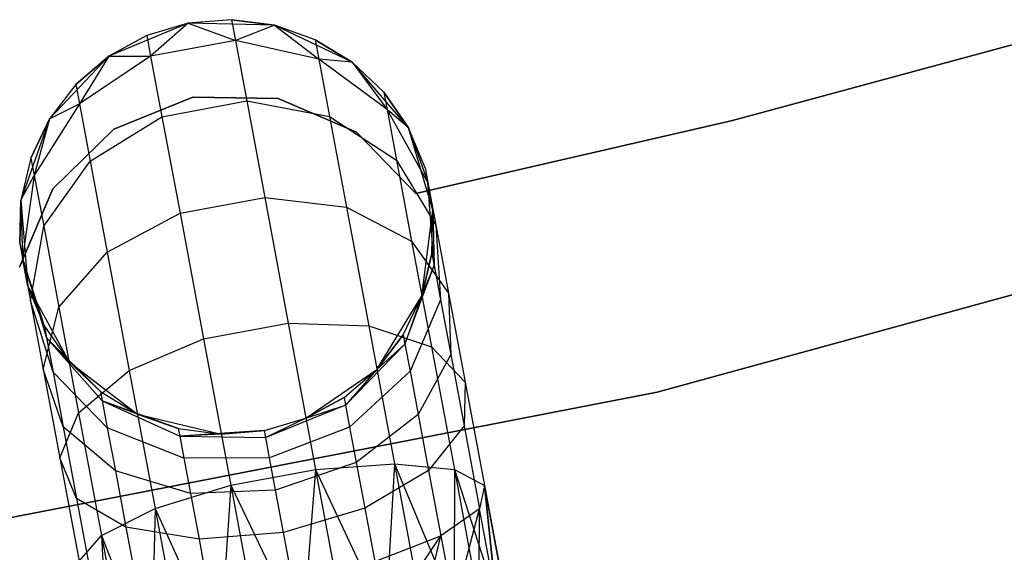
# Model space of a CAD drawing. Extents: x -189 to 189, y -189 to 189.
# Tile 374 of 591: x 6.61 to 11.36, y -42.11 to -39.54. Entities that reach past the tile are written whole.
import ezdxf

# ---------------------------------------------------------------- set-up
doc = ezdxf.new("R2010")
doc.units = 0
doc.header["$LTSCALE"] = 25.4
doc.layers.get('0').update_dxf_attribs({"linetype": 'CONTINUOUS'})

# ---------------------------------------------------------------- blocks, each defined once
blk = doc.blocks.new('CAMELEON-KENAI-C-12244_STL')
at = {"color": 0}
for p, q in [((7.4248, -39.5589, -2), (7.0409, -39.7186, -2)), ((7.4248, -39.5589, -2), (7.0409, -39.7186, -2)), ((7.4248, -39.5589, -2), (7.2245, -39.6186, -7.5)), ((7.4248, -39.5589, -7.5), (7.2245, -39.6186, -7.5)), ((7.4248, -39.5589, -2), (7.2245, -39.6186, -7.5)), ((7.4248, -39.5589, -7.5), (7.2245, -39.6186, -7.5)), ((7.4248, -39.5589, -7.5), (7.2431, -39.7183, -8.2708)), ((7.4248, -39.5589, -7.5), (7.2431, -39.7183, -8.2708)), ((7.6332, -39.5422, -7.5), (7.4248, -39.5589, -2)), ((7.6332, -39.5422, -7.5), (7.4248, -39.5589, -2)), ((7.6332, -39.5422, -7.5), (7.4248, -39.5589, -7.5)), ((7.6332, -39.5422, -7.5), (7.4248, -39.5589, -7.5)), ((7.8405, -39.5691, -2), (7.4248, -39.5589, -2)), ((7.8405, -39.5691, -2), (7.4248, -39.5589, -2)), ((7.4248, -39.5589, -7.5), (7.4248, -39.5589, -2)), ((7.4248, -39.5589, -7.5), (7.4248, -39.5589, -2)), ((7.4248, -39.5589, -7.5), (7.6519, -39.6419, -8.2708)), ((7.4248, -39.5589, -7.5), (7.6519, -39.6419, -8.2708)), ((7.8405, -39.5691, -7.5), (7.6332, -39.5422, -7.5)), ((7.6332, -39.5422, -7.5), (7.8405, -39.5691, -2)), ((7.6332, -39.5422, -7.5), (7.8405, -39.5691, -2)), ((7.6332, -39.5422, -7.5), (7.6519, -39.6419, -8.2708)), ((7.6332, -39.5422, -7.5), (7.6519, -39.6419, -8.2708)), ((7.8405, -39.5691, -7.5), (7.6332, -39.5422, -7.5)), ((7.8405, -39.5691, -7.5), (7.6519, -39.6419, -8.2708)), ((7.8405, -39.5691, -7.5), (7.6519, -39.6419, -8.2708)), ((8.2161, -39.7476, -2), (7.8405, -39.5691, -2)), ((8.0377, -39.6386, -7.5), (7.8405, -39.5691, -2)), ((8.2161, -39.7476, -2), (7.8405, -39.5691, -2)), ((8.0377, -39.6386, -7.5), (7.8405, -39.5691, -7.5)), ((7.8405, -39.5691, -7.5), (7.8405, -39.5691, -2)), ((8.0377, -39.6386, -7.5), (7.8405, -39.5691, -2)), ((7.8405, -39.5691, -7.5), (7.8405, -39.5691, -2)), ((7.8405, -39.5691, -7.5), (8.0553, -39.7327, -8.227)), ((8.0377, -39.6386, -7.5), (7.8405, -39.5691, -7.5)), ((7.8405, -39.5691, -7.5), (8.0553, -39.7327, -8.227)), ((7.2245, -39.6186, -7.5), (7.0409, -39.7186, -2)), ((7.2245, -39.6186, -7.5), (7.0409, -39.7186, -7.5)), ((7.2245, -39.6186, -7.5), (7.0409, -39.7186, -2)), ((7.2245, -39.6186, -7.5), (7.0409, -39.7186, -7.5)), ((7.2245, -39.6186, -7.5), (7.2431, -39.7183, -8.2708)), ((7.2245, -39.6186, -7.5), (7.2431, -39.7183, -8.2708)), ((11.5664, -39.6176, -2), (10.0515, -40.0282, -2)), ((10.0515, -40.0282, -4), (11.5664, -39.6176, -4)), ((10.0515, -40.0282, -4), (11.5664, -39.6176, -4)), ((11.5664, -39.6176, -2), (10.0515, -40.0282, -2)), ((7.6519, -39.6419, -8.2708), (7.2431, -39.7183, -8.2708)), ((7.6519, -39.6419, -8.2708), (7.2431, -39.7183, -8.2708)), ((8.0553, -39.7327, -8.227), (7.6519, -39.6419, -8.2708)), ((7.6519, -39.6419, -8.2708), (7.7065, -39.9344, -8.9891)), ((7.6519, -39.6419, -8.2708), (7.7065, -39.9344, -8.9891)), ((8.0553, -39.7327, -8.227), (7.6519, -39.6419, -8.2708)), ((8.2161, -39.7476, -7.5), (8.0377, -39.6386, -7.5)), ((8.0377, -39.6386, -7.5), (8.2161, -39.7476, -2)), ((8.0377, -39.6386, -7.5), (8.2161, -39.7476, -2)), ((8.0377, -39.6386, -7.5), (8.0553, -39.7327, -8.227)), ((8.0377, -39.6386, -7.5), (8.0553, -39.7327, -8.227)), ((8.2161, -39.7476, -7.5), (8.0377, -39.6386, -7.5)), ((7.0409, -39.7186, -2), (6.7552, -40.0207, -2)), ((7.0409, -39.7186, -2), (6.7552, -40.0207, -2)), ((7.0409, -39.7186, -7.5), (6.8822, -39.8546, -7.5)), ((6.8822, -39.8546, -7.5), (7.0409, -39.7186, -2)), ((6.8822, -39.8546, -7.5), (7.0409, -39.7186, -2)), ((7.0409, -39.7186, -7.5), (6.8822, -39.8546, -7.5)), ((7.2431, -39.7183, -8.2708), (6.8997, -39.9487, -8.227)), ((7.2431, -39.7183, -8.2708), (6.8997, -39.9487, -8.227)), ((7.0409, -39.7186, -7.5), (6.8997, -39.9487, -8.227)), ((7.0409, -39.7186, -7.5), (6.8997, -39.9487, -8.227)), ((7.0409, -39.7186, -7.5), (7.2431, -39.7183, -8.2708)), ((7.0409, -39.7186, -7.5), (7.2431, -39.7183, -8.2708)), ((7.0409, -39.7186, -7.5), (7.0409, -39.7186, -2)), ((7.0409, -39.7186, -7.5), (7.0409, -39.7186, -2)), ((7.2431, -39.7183, -8.2708), (7.2978, -40.0108, -8.9891)), ((7.2431, -39.7183, -8.2708), (7.2978, -40.0108, -8.9891)), ((8.2161, -39.7476, -7.5), (8.0553, -39.7327, -8.227)), ((8.2161, -39.7476, -7.5), (8.0553, -39.7327, -8.227)), ((8.3837, -39.975, -8.147), (8.0553, -39.7327, -8.227)), ((8.0553, -39.7327, -8.227), (8.1069, -40.0085, -8.9045)), ((8.0553, -39.7327, -8.227), (8.1069, -40.0085, -8.9045)), ((8.3837, -39.975, -8.147), (8.0553, -39.7327, -8.227)), ((8.4867, -40.0634, -2), (8.2161, -39.7476, -2)), ((8.368, -39.8912, -7.5), (8.2161, -39.7476, -2)), ((8.4867, -40.0634, -2), (8.2161, -39.7476, -2)), ((8.368, -39.8912, -7.5), (8.2161, -39.7476, -7.5)), ((8.2161, -39.7476, -7.5), (8.2161, -39.7476, -2)), ((8.368, -39.8912, -7.5), (8.2161, -39.7476, -2)), ((8.2161, -39.7476, -7.5), (8.2161, -39.7476, -2)), ((8.2161, -39.7476, -7.5), (8.3837, -39.975, -8.147)), ((8.368, -39.8912, -7.5), (8.2161, -39.7476, -7.5)), ((8.2161, -39.7476, -7.5), (8.3837, -39.975, -8.147)), ((6.8822, -39.8546, -7.5), (6.7552, -40.0207, -2)), ((6.8822, -39.8546, -7.5), (6.7552, -40.0207, -7.5)), ((6.8822, -39.8546, -7.5), (6.7552, -40.0207, -2)), ((6.8822, -39.8546, -7.5), (6.7552, -40.0207, -7.5)), ((6.8822, -39.8546, -7.5), (6.8997, -39.9487, -8.227)), ((6.8822, -39.8546, -7.5), (6.8997, -39.9487, -8.227)), ((8.4867, -40.0634, -7.5), (8.368, -39.8912, -7.5)), ((8.368, -39.8912, -7.5), (8.4867, -40.0634, -2)), ((8.368, -39.8912, -7.5), (8.4867, -40.0634, -2)), ((8.368, -39.8912, -7.5), (8.3837, -39.975, -8.147)), ((8.368, -39.8912, -7.5), (8.3837, -39.975, -8.147)), ((8.4867, -40.0634, -7.5), (8.368, -39.8912, -7.5)), ((6.8997, -39.9487, -8.227), (6.6811, -40.2932, -8.147)), ((6.8997, -39.9487, -8.227), (6.6811, -40.2932, -8.147)), ((6.7552, -40.0207, -7.5), (6.8997, -39.9487, -8.227)), ((6.7552, -40.0207, -7.5), (6.8997, -39.9487, -8.227)), ((6.8997, -39.9487, -8.227), (6.9513, -40.2246, -8.9045)), ((6.8997, -39.9487, -8.227), (6.9513, -40.2246, -8.9045)), ((7.4467, -39.9165, -2), (7.0647, -40.0696, -2)), ((7.0647, -40.0696, -4), (7.4467, -39.9165, -4)), ((7.0647, -40.0696, -4), (7.4467, -39.9165, -4)), ((7.4467, -39.9165, -2), (7.0647, -40.0696, -2)), ((7.2978, -40.0108, -8.9891), (7.7065, -39.9344, -8.9891)), ((7.2978, -40.0108, -8.9891), (7.7065, -39.9344, -8.9891)), ((7.8583, -39.9219, -2), (7.4467, -39.9165, -2)), ((7.4467, -39.9165, -2), (7.4467, -39.9165, -4)), ((7.4467, -39.9165, -4), (7.8583, -39.9219, -4)), ((7.4467, -39.9165, -2), (7.4467, -39.9165, -4)), ((7.4467, -39.9165, -4), (7.8583, -39.9219, -4)), ((7.8583, -39.9219, -2), (7.4467, -39.9165, -2)), ((7.7065, -39.9344, -8.9891), (7.7935, -40.3996, -9.6059)), ((7.7065, -39.9344, -8.9891), (7.7935, -40.3996, -9.6059)), ((7.7065, -39.9344, -8.9891), (8.1069, -40.0085, -8.9045)), ((7.7065, -39.9344, -8.9891), (8.1069, -40.0085, -8.9045)), ((8.2361, -40.0851, -2), (7.8583, -39.9219, -2)), ((7.8583, -39.9219, -2), (7.8583, -39.9219, -4)), ((7.8583, -39.9219, -4), (8.2361, -40.0851, -4)), ((7.8583, -39.9219, -2), (7.8583, -39.9219, -4)), ((7.8583, -39.9219, -4), (8.2361, -40.0851, -4)), ((8.2361, -40.0851, -2), (7.8583, -39.9219, -2)), ((8.4867, -40.0634, -7.5), (8.3837, -39.975, -8.147)), ((8.4867, -40.0634, -7.5), (8.3837, -39.975, -8.147)), ((8.5802, -40.3269, -8.0447), (8.3837, -39.975, -8.147)), ((8.3837, -39.975, -8.147), (8.4295, -40.2205, -8.75)), ((8.3837, -39.975, -8.147), (8.4295, -40.2205, -8.75)), ((8.5802, -40.3269, -8.0447), (8.3837, -39.975, -8.147)), ((6.7552, -40.0207, -2), (6.617, -40.4129, -2)), ((6.7552, -40.0207, -2), (6.617, -40.4129, -2)), ((6.7552, -40.0207, -7.5), (6.6654, -40.2095, -7.5)), ((6.6654, -40.2095, -7.5), (6.7552, -40.0207, -2)), ((6.6654, -40.2095, -7.5), (6.7552, -40.0207, -2)), ((6.7552, -40.0207, -7.5), (6.6654, -40.2095, -7.5)), ((6.7552, -40.0207, -7.5), (6.6811, -40.2932, -8.147)), ((6.7552, -40.0207, -7.5), (6.6811, -40.2932, -8.147)), ((6.7552, -40.0207, -7.5), (6.7552, -40.0207, -2)), ((6.7552, -40.0207, -7.5), (6.7552, -40.0207, -2)), ((6.9513, -40.2246, -8.9045), (7.2978, -40.0108, -8.9891)), ((6.9513, -40.2246, -8.9045), (7.2978, -40.0108, -8.9891)), ((7.2978, -40.0108, -8.9891), (7.3848, -40.476, -9.6059)), ((7.2978, -40.0108, -8.9891), (7.3848, -40.476, -9.6059)), ((8.1069, -40.0085, -8.9045), (8.1889, -40.4473, -9.4863)), ((8.1069, -40.0085, -8.9045), (8.1889, -40.4473, -9.4863)), ((8.1069, -40.0085, -8.9045), (8.4295, -40.2205, -8.75)), ((8.1069, -40.0085, -8.9045), (8.4295, -40.2205, -8.75)), ((10.0515, -40.0282, -2), (8.5222, -40.3809, -2)), ((8.5222, -40.3809, -4), (10.0515, -40.0282, -4)), ((8.5222, -40.3809, -4), (10.0515, -40.0282, -4)), ((10.0515, -40.0282, -2), (8.5222, -40.3809, -2)), ((10.0515, -40.0282, -2), (10.0515, -40.0282, -4)), ((10.0515, -40.0282, -2), (10.0515, -40.0282, -4)), ((7.0647, -40.0696, -2), (6.7709, -40.3579, -2)), ((6.7709, -40.3579, -4), (7.0647, -40.0696, -4)), ((6.7709, -40.3579, -4), (7.0647, -40.0696, -4)), ((7.0647, -40.0696, -2), (6.7709, -40.3579, -2)), ((7.0647, -40.0696, -2), (7.0647, -40.0696, -4)), ((7.0647, -40.0696, -2), (7.0647, -40.0696, -4)), ((8.5222, -40.3809, -2), (8.2361, -40.0851, -2)), ((8.2361, -40.0851, -2), (8.2361, -40.0851, -4)), ((8.2361, -40.0851, -4), (8.5222, -40.3809, -4)), ((8.2361, -40.0851, -2), (8.2361, -40.0851, -4)), ((8.2361, -40.0851, -4), (8.5222, -40.3809, -4)), ((8.5222, -40.3809, -2), (8.2361, -40.0851, -2)), ((8.6054, -40.4619, -2), (8.4867, -40.0634, -2)), ((8.567, -40.2564, -7.5), (8.4867, -40.0634, -2)), ((8.6054, -40.4619, -2), (8.4867, -40.0634, -2)), ((8.567, -40.2564, -7.5), (8.4867, -40.0634, -7.5)), ((8.4867, -40.0634, -7.5), (8.4867, -40.0634, -2)), ((8.567, -40.2564, -7.5), (8.4867, -40.0634, -2)), ((8.4867, -40.0634, -7.5), (8.4867, -40.0634, -2)), ((8.4867, -40.0634, -7.5), (8.5802, -40.3269, -8.0447)), ((8.567, -40.2564, -7.5), (8.4867, -40.0634, -7.5)), ((8.4867, -40.0634, -7.5), (8.5802, -40.3269, -8.0447)), ((6.6654, -40.2095, -7.5), (6.617, -40.4129, -2)), ((6.6654, -40.2095, -7.5), (6.617, -40.4129, -7.5)), ((6.6654, -40.2095, -7.5), (6.617, -40.4129, -2)), ((6.6654, -40.2095, -7.5), (6.617, -40.4129, -7.5)), ((6.6654, -40.2095, -7.5), (6.6811, -40.2932, -8.147)), ((6.6654, -40.2095, -7.5), (6.6811, -40.2932, -8.147)), ((6.727, -40.5387, -8.75), (6.9513, -40.2246, -8.9045)), ((6.727, -40.5387, -8.75), (6.9513, -40.2246, -8.9045)), ((6.9513, -40.2246, -8.9045), (7.0333, -40.6634, -9.4863)), ((6.9513, -40.2246, -8.9045), (7.0333, -40.6634, -9.4863)), ((8.4295, -40.2205, -8.75), (8.5025, -40.611, -9.2678)), ((8.4295, -40.2205, -8.75), (8.5025, -40.611, -9.2678)), ((8.4295, -40.2205, -8.75), (8.6188, -40.5335, -8.5523)), ((8.4295, -40.2205, -8.75), (8.6188, -40.5335, -8.5523)), ((8.567, -40.2564, -7.5), (8.5802, -40.3269, -8.0447)), ((8.567, -40.2564, -7.5), (8.6054, -40.4619, -2)), ((8.567, -40.2564, -7.5), (8.6054, -40.4619, -2)), ((8.567, -40.2564, -7.5), (8.5802, -40.3269, -8.0447)), ((6.617, -40.4129, -7.5), (6.6811, -40.2932, -8.147)), ((6.617, -40.4129, -7.5), (6.6811, -40.2932, -8.147)), ((6.6811, -40.2932, -8.147), (6.625, -40.6923, -8.0447)), ((6.6811, -40.2932, -8.147), (6.625, -40.6923, -8.0447)), ((6.6811, -40.2932, -8.147), (6.727, -40.5387, -8.75)), ((6.6811, -40.2932, -8.147), (6.727, -40.5387, -8.75)), ((8.6054, -40.4619, -7.5), (8.5802, -40.3269, -8.0447)), ((8.6054, -40.4619, -7.5), (8.5802, -40.3269, -8.0447)), ((8.6108, -40.7275, -7.9377), (8.5802, -40.3269, -8.0447)), ((8.5802, -40.3269, -8.0447), (8.6188, -40.5335, -8.5523)), ((8.5802, -40.3269, -8.0447), (8.6188, -40.5335, -8.5523)), ((8.6108, -40.7275, -7.9377), (8.5802, -40.3269, -8.0447)), ((6.7709, -40.3579, -2), (6.6105, -40.7369, -2)), ((6.6105, -40.7369, -4), (6.7709, -40.3579, -4)), ((6.6105, -40.7369, -4), (6.7709, -40.3579, -4)), ((6.7709, -40.3579, -2), (6.6105, -40.7369, -2)), ((6.7709, -40.3579, -2), (6.7709, -40.3579, -4)), ((6.7709, -40.3579, -2), (6.7709, -40.3579, -4)), ((8.5222, -40.3809, -2), (8.5222, -40.3809, -4)), ((8.5222, -40.3809, -2), (8.5222, -40.3809, -4)), ((6.617, -40.4129, -7.5), (6.6118, -40.6219, -7.5)), ((6.6118, -40.6219, -7.5), (6.617, -40.4129, -2)), ((6.6118, -40.6219, -7.5), (6.617, -40.4129, -2)), ((6.617, -40.4129, -7.5), (6.6118, -40.6219, -7.5)), ((6.617, -40.4129, -2), (6.6502, -40.8274, -2)), ((6.617, -40.4129, -7.5), (6.617, -40.4129, -2)), ((6.617, -40.4129, -7.5), (6.617, -40.4129, -2)), ((6.617, -40.4129, -2), (6.6502, -40.8274, -2)), ((6.617, -40.4129, -7.5), (6.625, -40.6923, -8.0447)), ((6.617, -40.4129, -7.5), (6.625, -40.6923, -8.0447)), ((7.3848, -40.476, -9.6059), (7.7935, -40.3996, -9.6059)), ((7.3848, -40.476, -9.6059), (7.7935, -40.3996, -9.6059)), ((7.7935, -40.3996, -9.6059), (7.9068, -41.0059, -10.0792)), ((7.7935, -40.3996, -9.6059), (7.9068, -41.0059, -10.0792)), ((7.7935, -40.3996, -9.6059), (8.1889, -40.4473, -9.4863)), ((7.7935, -40.3996, -9.6059), (8.1889, -40.4473, -9.4863)), ((7.0333, -40.6634, -9.4863), (7.3848, -40.476, -9.6059)), ((7.0333, -40.6634, -9.4863), (7.3848, -40.476, -9.6059)), ((7.3848, -40.476, -9.6059), (7.4981, -41.0823, -10.0792)), ((7.3848, -40.476, -9.6059), (7.4981, -41.0823, -10.0792)), ((8.1889, -40.4473, -9.4863), (8.2958, -41.0192, -9.9327)), ((8.1889, -40.4473, -9.4863), (8.2958, -41.0192, -9.9327)), ((8.1889, -40.4473, -9.4863), (8.5025, -40.611, -9.2678)), ((8.1889, -40.4473, -9.4863), (8.5025, -40.611, -9.2678)), ((8.5517, -40.8742, -2), (8.6054, -40.4619, -2)), ((8.5517, -40.8742, -2), (8.6054, -40.4619, -2)), ((8.6002, -40.6709, -7.5), (8.6054, -40.4619, -2)), ((8.6002, -40.6709, -7.5), (8.6054, -40.4619, -7.5)), ((8.6002, -40.6709, -7.5), (8.6054, -40.4619, -2)), ((8.6002, -40.6709, -7.5), (8.6054, -40.4619, -7.5)), ((8.6054, -40.4619, -7.5), (8.6054, -40.4619, -2)), ((8.6054, -40.4619, -7.5), (8.6054, -40.4619, -2)), ((8.6054, -40.4619, -7.5), (8.6108, -40.7275, -7.9377)), ((8.6054, -40.4619, -7.5), (8.6108, -40.7275, -7.9377)), ((12.8235, -40.4778, -1), (9.6878, -41.3395, -1)), ((9.6878, -41.3395, -8.5), (12.8235, -40.4778, -8.5)), ((9.6878, -41.3395, -8.5), (12.8235, -40.4778, -8.5)), ((12.8235, -40.4778, -1), (9.6878, -41.3395, -1)), ((6.6636, -40.899, -8.5523), (6.727, -40.5387, -8.75)), ((6.6636, -40.899, -8.5523), (6.727, -40.5387, -8.75)), ((6.727, -40.5387, -8.75), (6.8, -40.9293, -9.2678)), ((6.727, -40.5387, -8.75), (6.8, -40.9293, -9.2678)), ((8.6188, -40.5335, -8.5523), (8.6802, -40.8623, -8.9881)), ((8.6188, -40.5335, -8.5523), (8.6802, -40.8623, -8.9881)), ((8.6188, -40.5335, -8.5523), (8.6419, -40.8936, -8.3455)), ((8.6188, -40.5335, -8.5523), (8.6419, -40.8936, -8.3455)), ((6.6118, -40.6219, -7.5), (6.6502, -40.8274, -2)), ((6.6118, -40.6219, -7.5), (6.6502, -40.8274, -2)), ((6.6118, -40.6219, -7.5), (6.625, -40.6923, -8.0447)), ((6.6118, -40.6219, -7.5), (6.625, -40.6923, -8.0447)), ((8.5025, -40.611, -9.2678), (8.5977, -41.12, -9.6651)), ((8.5025, -40.611, -9.2678), (8.5977, -41.12, -9.6651)), ((8.5025, -40.611, -9.2678), (8.6802, -40.8623, -8.9881)), ((8.5025, -40.611, -9.2678), (8.6802, -40.8623, -8.9881)), ((6.8, -40.9293, -9.2678), (7.0333, -40.6634, -9.4863)), ((6.8, -40.9293, -9.2678), (7.0333, -40.6634, -9.4863)), ((7.0333, -40.6634, -9.4863), (7.1402, -41.2352, -9.9327)), ((7.0333, -40.6634, -9.4863), (7.1402, -41.2352, -9.9327)), ((6.6502, -40.8274, -7.5), (6.625, -40.6923, -8.0447)), ((6.7305, -41.0204, -7.5), (6.625, -40.6923, -8.0447)), ((6.625, -40.6923, -8.0447), (6.7411, -41.077, -7.9377)), ((6.7305, -41.0204, -7.5), (6.625, -40.6923, -8.0447)), ((6.6502, -40.8274, -7.5), (6.625, -40.6923, -8.0447)), ((6.625, -40.6923, -8.0447), (6.7411, -41.077, -7.9377)), ((6.625, -40.6923, -8.0447), (6.6636, -40.899, -8.5523)), ((6.625, -40.6923, -8.0447), (6.6636, -40.899, -8.5523)), ((8.5517, -40.8742, -7.5), (8.6002, -40.6709, -7.5)), ((8.6002, -40.6709, -7.5), (8.5517, -40.8742, -2)), ((8.6002, -40.6709, -7.5), (8.5517, -40.8742, -2)), ((8.5517, -40.8742, -7.5), (8.6002, -40.6709, -7.5)), ((8.6002, -40.6709, -7.5), (8.6108, -40.7275, -7.9377)), ((8.6002, -40.6709, -7.5), (8.6108, -40.7275, -7.9377)), ((8.4704, -41.1076, -7.8445), (8.6108, -40.7275, -7.9377)), ((8.4704, -41.1076, -7.8445), (8.6108, -40.7275, -7.9377)), ((8.5517, -40.8742, -7.5), (8.6108, -40.7275, -7.9377)), ((8.5517, -40.8742, -7.5), (8.6108, -40.7275, -7.9377)), ((8.6108, -40.7275, -7.9377), (8.6419, -40.8936, -8.3455)), ((8.6108, -40.7275, -7.9377), (8.6419, -40.8936, -8.3455)), ((6.6502, -40.8274, -2), (6.8492, -41.1925, -2)), ((6.6502, -40.8274, -7.5), (6.6502, -40.8274, -2)), ((6.6502, -40.8274, -7.5), (6.6502, -40.8274, -2)), ((6.6502, -40.8274, -7.5), (6.7305, -41.0204, -7.5)), ((6.7305, -41.0204, -7.5), (6.6502, -40.8274, -2)), ((6.7305, -41.0204, -7.5), (6.6502, -40.8274, -2)), ((6.6502, -40.8274, -2), (6.8492, -41.1925, -2)), ((6.6502, -40.8274, -7.5), (6.7305, -41.0204, -7.5)), ((6.7721, -41.2431, -8.3455), (6.6636, -40.899, -8.5523)), ((6.6636, -40.899, -8.5523), (6.7251, -41.2278, -8.9881)), ((6.6636, -40.899, -8.5523), (6.7251, -41.2278, -8.9881)), ((6.7721, -41.2431, -8.3455), (6.6636, -40.899, -8.5523)), ((8.335, -41.2291, -2), (8.5517, -40.8742, -2)), ((8.335, -41.2291, -2), (8.5517, -40.8742, -2)), ((8.462, -41.063, -7.5), (8.5517, -40.8742, -2)), ((8.462, -41.063, -7.5), (8.5517, -40.8742, -7.5)), ((8.462, -41.063, -7.5), (8.5517, -40.8742, -2)), ((8.462, -41.063, -7.5), (8.5517, -40.8742, -7.5)), ((8.5517, -40.8742, -7.5), (8.4704, -41.1076, -7.8445)), ((8.5517, -40.8742, -7.5), (8.4704, -41.1076, -7.8445)), ((8.6419, -40.8936, -8.3455), (8.4948, -41.2383, -8.1654)), ((8.6419, -40.8936, -8.3455), (8.4948, -41.2383, -8.1654)), ((8.5517, -40.8742, -7.5), (8.5517, -40.8742, -2)), ((8.5517, -40.8742, -7.5), (8.5517, -40.8742, -2)), ((8.6419, -40.8936, -8.3455), (8.6912, -41.1577, -8.6957)), ((8.6419, -40.8936, -8.3455), (8.6912, -41.1577, -8.6957)), ((8.6802, -40.8623, -8.9881), (8.7603, -41.2907, -9.3226)), ((8.6802, -40.8623, -8.9881), (8.7603, -41.2907, -9.3226)), ((8.6802, -40.8623, -8.9881), (8.6912, -41.1577, -8.6957)), ((8.6802, -40.8623, -8.9881), (8.6912, -41.1577, -8.6957)), ((6.7251, -41.2278, -8.9881), (6.8, -40.9293, -9.2678)), ((6.7251, -41.2278, -8.9881), (6.8, -40.9293, -9.2678)), ((6.8, -40.9293, -9.2678), (6.8951, -41.4382, -9.6651)), ((6.8, -40.9293, -9.2678), (6.8951, -41.4382, -9.6651)), ((6.7305, -41.0204, -7.5), (6.8492, -41.1925, -2)), ((6.7305, -41.0204, -7.5), (6.8492, -41.1925, -7.5)), ((6.7305, -41.0204, -7.5), (6.8492, -41.1925, -2)), ((6.7305, -41.0204, -7.5), (6.8492, -41.1925, -7.5)), ((6.7305, -41.0204, -7.5), (6.7411, -41.077, -7.9377)), ((6.7305, -41.0204, -7.5), (6.7411, -41.077, -7.9377)), ((7.4981, -41.0823, -10.0792), (7.9068, -41.0059, -10.0792)), ((7.4981, -41.0823, -10.0792), (7.9068, -41.0059, -10.0792)), ((7.9068, -41.0059, -10.0792), (8.0388, -41.7119, -10.3767)), ((7.9068, -41.0059, -10.0792), (8.0388, -41.7119, -10.3767)), ((7.9068, -41.0059, -10.0792), (8.2958, -41.0192, -9.9327)), ((7.9068, -41.0059, -10.0792), (8.2958, -41.0192, -9.9327)), ((8.2958, -41.0192, -9.9327), (8.4203, -41.6852, -10.2133)), ((8.2958, -41.0192, -9.9327), (8.4203, -41.6852, -10.2133)), ((8.2958, -41.0192, -9.9327), (8.5977, -41.12, -9.6651)), ((8.2958, -41.0192, -9.9327), (8.5977, -41.12, -9.6651)), ((7.0011, -41.3362, -7.5), (6.7411, -41.077, -7.9377)), ((6.7411, -41.077, -7.9377), (7.0094, -41.3807, -7.8445)), ((6.8492, -41.1925, -7.5), (6.7411, -41.077, -7.9377)), ((7.0011, -41.3362, -7.5), (6.7411, -41.077, -7.9377)), ((6.8492, -41.1925, -7.5), (6.7411, -41.077, -7.9377)), ((6.7411, -41.077, -7.9377), (7.0094, -41.3807, -7.8445)), ((6.7411, -41.077, -7.9377), (6.7721, -41.2431, -8.3455)), ((6.7411, -41.077, -7.9377), (6.7721, -41.2431, -8.3455)), ((7.1402, -41.2352, -9.9327), (7.4981, -41.0823, -10.0792)), ((7.1402, -41.2352, -9.9327), (7.4981, -41.0823, -10.0792)), ((7.4981, -41.0823, -10.0792), (7.6301, -41.7883, -10.3767)), ((7.4981, -41.0823, -10.0792), (7.6301, -41.7883, -10.3767)), ((8.335, -41.2291, -7.5), (8.462, -41.063, -7.5)), ((8.462, -41.063, -7.5), (8.335, -41.2291, -2)), ((8.462, -41.063, -7.5), (8.335, -41.2291, -2)), ((8.335, -41.2291, -7.5), (8.462, -41.063, -7.5)), ((8.462, -41.063, -7.5), (8.4704, -41.1076, -7.8445)), ((8.462, -41.063, -7.5), (8.4704, -41.1076, -7.8445)), ((8.4704, -41.1076, -7.8445), (8.1831, -41.4015, -7.7812)), ((8.4704, -41.1076, -7.8445), (8.1831, -41.4015, -7.7812)), ((8.335, -41.2291, -7.5), (8.4704, -41.1076, -7.8445)), ((8.335, -41.2291, -7.5), (8.4704, -41.1076, -7.8445)), ((8.4704, -41.1076, -7.8445), (8.4948, -41.2383, -8.1654)), ((8.4704, -41.1076, -7.8445), (8.4948, -41.2383, -8.1654)), ((8.5977, -41.12, -9.6651), (8.7085, -41.7126, -9.9148)), ((8.5977, -41.12, -9.6651), (8.7085, -41.7126, -9.9148)), ((8.5977, -41.12, -9.6651), (8.7603, -41.2907, -9.3226)), ((8.5977, -41.12, -9.6651), (8.7603, -41.2907, -9.3226)), ((8.6912, -41.1577, -8.6957), (8.5337, -41.4462, -8.4411)), ((8.6912, -41.1577, -8.6957), (8.5337, -41.4462, -8.4411)), ((8.6912, -41.1577, -8.6957), (8.7556, -41.502, -8.9644)), ((8.6912, -41.1577, -8.6957), (8.7556, -41.502, -8.9644)), ((6.8215, -41.5072, -8.6957), (6.7251, -41.2278, -8.9881)), ((6.7251, -41.2278, -8.9881), (6.8052, -41.6562, -9.3226)), ((6.7251, -41.2278, -8.9881), (6.8052, -41.6562, -9.3226)), ((6.8215, -41.5072, -8.6957), (6.7251, -41.2278, -8.9881)), ((6.8492, -41.1925, -2), (7.1795, -41.4451, -2)), ((6.8492, -41.1925, -7.5), (6.8492, -41.1925, -2)), ((6.8492, -41.1925, -7.5), (6.8492, -41.1925, -2)), ((6.8492, -41.1925, -7.5), (7.0011, -41.3362, -7.5)), ((7.0011, -41.3362, -7.5), (6.8492, -41.1925, -2)), ((7.0011, -41.3362, -7.5), (6.8492, -41.1925, -2)), ((6.8492, -41.1925, -2), (7.1795, -41.4451, -2)), ((6.8492, -41.1925, -7.5), (7.0011, -41.3362, -7.5)), ((6.8951, -41.4382, -9.6651), (7.1402, -41.2352, -9.9327)), ((6.8951, -41.4382, -9.6651), (7.1402, -41.2352, -9.9327)), ((7.1402, -41.2352, -9.9327), (7.2647, -41.9012, -10.2133)), ((7.1402, -41.2352, -9.9327), (7.2647, -41.9012, -10.2133)), ((7.9927, -41.4652, -2), (8.335, -41.2291, -2)), ((7.9927, -41.4652, -2), (8.335, -41.2291, -2)), ((8.1763, -41.3651, -7.5), (8.335, -41.2291, -2)), ((8.1763, -41.3651, -7.5), (8.335, -41.2291, -7.5)), ((8.1763, -41.3651, -7.5), (8.335, -41.2291, -2)), ((8.1763, -41.3651, -7.5), (8.335, -41.2291, -7.5)), ((8.335, -41.2291, -7.5), (8.1831, -41.4015, -7.7812)), ((8.335, -41.2291, -7.5), (8.1831, -41.4015, -7.7812)), ((8.4948, -41.2383, -8.1654), (8.203, -41.5082, -8.0432)), ((8.4948, -41.2383, -8.1654), (8.203, -41.5082, -8.0432)), ((8.335, -41.2291, -7.5), (8.335, -41.2291, -2)), ((8.335, -41.2291, -7.5), (8.335, -41.2291, -2)), ((8.4948, -41.2383, -8.1654), (8.5337, -41.4462, -8.4411)), ((8.4948, -41.2383, -8.1654), (8.5337, -41.4462, -8.4411)), ((7.0338, -41.5114, -8.1654), (6.7721, -41.2431, -8.3455)), ((6.7721, -41.2431, -8.3455), (6.8215, -41.5072, -8.6957)), ((6.7721, -41.2431, -8.3455), (6.8215, -41.5072, -8.6957)), ((7.0338, -41.5114, -8.1654), (6.7721, -41.2431, -8.3455)), ((8.7603, -41.2907, -9.3226), (8.7556, -41.502, -8.9644)), ((8.7603, -41.2907, -9.3226), (8.7556, -41.502, -8.9644)), ((8.7603, -41.2907, -9.3226), (8.8536, -41.7896, -9.5328)), ((8.7603, -41.2907, -9.3226), (8.8536, -41.7896, -9.5328)), ((9.6878, -41.3395, -1), (6.4954, -41.9586, -1)), ((6.4954, -41.9586, -8.5), (9.6878, -41.3395, -8.5)), ((6.4954, -41.9586, -8.5), (9.6878, -41.3395, -8.5)), ((9.6878, -41.3395, -1), (6.4954, -41.9586, -1)), ((7.0011, -41.3362, -7.5), (7.1795, -41.4451, -2)), ((7.0011, -41.3362, -7.5), (7.1795, -41.4451, -7.5)), ((7.0011, -41.3362, -7.5), (7.1795, -41.4451, -2)), ((7.0011, -41.3362, -7.5), (7.1795, -41.4451, -7.5)), ((7.0011, -41.3362, -7.5), (7.0094, -41.3807, -7.8445)), ((7.0011, -41.3362, -7.5), (7.0094, -41.3807, -7.8445)), ((7.3766, -41.5146, -7.5), (7.0094, -41.3807, -7.8445)), ((7.0094, -41.3807, -7.8445), (7.3834, -41.551, -7.7812)), ((7.1795, -41.4451, -7.5), (7.0094, -41.3807, -7.8445)), ((7.3766, -41.5146, -7.5), (7.0094, -41.3807, -7.8445)), ((7.1795, -41.4451, -7.5), (7.0094, -41.3807, -7.8445)), ((7.0094, -41.3807, -7.8445), (7.3834, -41.551, -7.7812)), ((7.0094, -41.3807, -7.8445), (7.0338, -41.5114, -8.1654)), ((7.0094, -41.3807, -7.8445), (7.0338, -41.5114, -8.1654)), ((7.9927, -41.4652, -7.5), (8.1763, -41.3651, -7.5)), ((8.1763, -41.3651, -7.5), (7.9927, -41.4652, -2)), ((8.1763, -41.3651, -7.5), (7.9927, -41.4652, -2)), ((7.9927, -41.4652, -7.5), (8.1763, -41.3651, -7.5)), ((8.1763, -41.3651, -7.5), (8.1831, -41.4015, -7.7812)), ((8.1763, -41.3651, -7.5), (8.1831, -41.4015, -7.7812)), ((9.6878, -41.3395, -8.5), (9.6878, -41.3395, -1)), ((9.6878, -41.3395, -8.5), (9.6878, -41.3395, -1)), ((8.1831, -41.4015, -7.7812), (7.7986, -41.5583, -7.7588)), ((8.1831, -41.4015, -7.7812), (7.7986, -41.5583, -7.7588)), ((7.9927, -41.4652, -7.5), (8.1831, -41.4015, -7.7812)), ((7.9927, -41.4652, -7.5), (8.1831, -41.4015, -7.7812)), ((8.1831, -41.4015, -7.7812), (8.203, -41.5082, -8.0432)), ((8.1831, -41.4015, -7.7812), (8.203, -41.5082, -8.0432)), ((6.8052, -41.6562, -9.3226), (6.8951, -41.4382, -9.6651)), ((6.8052, -41.6562, -9.3226), (6.8951, -41.4382, -9.6651)), ((6.8951, -41.4382, -9.6651), (7.0059, -42.0309, -9.9148)), ((6.8951, -41.4382, -9.6651), (7.0059, -42.0309, -9.9148)), ((7.1795, -41.4451, -2), (7.584, -41.5416, -2)), ((7.1795, -41.4451, -7.5), (7.1795, -41.4451, -2)), ((7.1795, -41.4451, -7.5), (7.1795, -41.4451, -2)), ((7.1795, -41.4451, -7.5), (7.3766, -41.5146, -7.5)), ((7.3766, -41.5146, -7.5), (7.1795, -41.4451, -2)), ((7.3766, -41.5146, -7.5), (7.1795, -41.4451, -2)), ((7.1795, -41.4451, -2), (7.584, -41.5416, -2)), ((7.1795, -41.4451, -7.5), (7.3766, -41.5146, -7.5)), ((7.7923, -41.5248, -2), (7.9927, -41.4652, -2)), ((7.7923, -41.5248, -7.5), (7.9927, -41.4652, -7.5)), ((7.7923, -41.5248, -2), (7.9927, -41.4652, -2)), ((7.7923, -41.5248, -7.5), (7.9927, -41.4652, -7.5)), ((7.9927, -41.4652, -7.5), (7.7986, -41.5583, -7.7588)), ((7.9927, -41.4652, -7.5), (7.7986, -41.5583, -7.7588)), ((7.9927, -41.4652, -7.5), (7.9927, -41.4652, -2)), ((7.9927, -41.4652, -7.5), (7.9927, -41.4652, -2)), ((8.5337, -41.4462, -8.4411), (8.2347, -41.6779, -8.2682)), ((8.5337, -41.4462, -8.4411), (8.2347, -41.6779, -8.2682)), ((8.5337, -41.4462, -8.4411), (8.5843, -41.7172, -8.6526)), ((8.5337, -41.4462, -8.4411), (8.5843, -41.7172, -8.6526)), ((7.0727, -41.7193, -8.4411), (6.8215, -41.5072, -8.6957)), ((6.8215, -41.5072, -8.6957), (6.8859, -41.8515, -8.9644)), ((6.8215, -41.5072, -8.6957), (6.8859, -41.8515, -8.9644)), ((7.0727, -41.7193, -8.4411), (6.8215, -41.5072, -8.6957)), ((7.4034, -41.6577, -8.0432), (7.0338, -41.5114, -8.1654)), ((7.0338, -41.5114, -8.1654), (7.0727, -41.7193, -8.4411)), ((7.0338, -41.5114, -8.1654), (7.0727, -41.7193, -8.4411)), ((7.4034, -41.6577, -8.0432), (7.0338, -41.5114, -8.1654)), ((7.3766, -41.5146, -7.5), (7.584, -41.5416, -2)), ((7.3766, -41.5146, -7.5), (7.584, -41.5416, -2)), ((7.3766, -41.5146, -7.5), (7.584, -41.5416, -7.5)), ((7.3766, -41.5146, -7.5), (7.584, -41.5416, -7.5)), ((7.3766, -41.5146, -7.5), (7.3834, -41.551, -7.7812)), ((7.3766, -41.5146, -7.5), (7.3834, -41.551, -7.7812)), ((7.7923, -41.5248, -7.5), (7.3834, -41.551, -7.7812)), ((7.7923, -41.5248, -7.5), (7.3834, -41.551, -7.7812)), ((7.584, -41.5416, -2), (7.7923, -41.5248, -2)), ((7.584, -41.5416, -7.5), (7.7923, -41.5248, -7.5)), ((7.584, -41.5416, -2), (7.7923, -41.5248, -2)), ((7.584, -41.5416, -7.5), (7.7923, -41.5248, -7.5)), ((7.7923, -41.5248, -7.5), (7.7923, -41.5248, -2)), ((7.7923, -41.5248, -7.5), (7.7923, -41.5248, -2)), ((7.7986, -41.5583, -7.7588), (7.7923, -41.5248, -7.5)), ((7.7986, -41.5583, -7.7588), (7.7923, -41.5248, -7.5)), ((8.203, -41.5082, -8.0432), (7.817, -41.6565, -8)), ((8.203, -41.5082, -8.0432), (7.817, -41.6565, -8)), ((8.203, -41.5082, -8.0432), (8.2347, -41.6779, -8.2682)), ((8.203, -41.5082, -8.0432), (8.2347, -41.6779, -8.2682)), ((8.7556, -41.502, -8.9644), (8.5843, -41.7172, -8.6526)), ((8.7556, -41.502, -8.9644), (8.5843, -41.7172, -8.6526)), ((8.7556, -41.502, -8.9644), (8.8305, -41.9028, -9.1334)), ((8.7556, -41.502, -8.9644), (8.8305, -41.9028, -9.1334)), ((7.584, -41.5416, -7.5), (7.3834, -41.551, -7.7812)), ((7.584, -41.5416, -7.5), (7.3834, -41.551, -7.7812)), ((7.3834, -41.551, -7.7812), (7.7986, -41.5583, -7.7588)), ((7.3834, -41.551, -7.7812), (7.7986, -41.5583, -7.7588)), ((7.3834, -41.551, -7.7812), (7.4034, -41.6577, -8.0432)), ((7.3834, -41.551, -7.7812), (7.4034, -41.6577, -8.0432)), ((7.584, -41.5416, -7.5), (7.584, -41.5416, -2)), ((7.584, -41.5416, -7.5), (7.584, -41.5416, -2)), ((7.817, -41.6565, -8), (7.7986, -41.5583, -7.7588)), ((7.817, -41.6565, -8), (7.7986, -41.5583, -7.7588)), ((6.8859, -41.8515, -8.9644), (6.8052, -41.6562, -9.3226)), ((6.8052, -41.6562, -9.3226), (6.8984, -42.1551, -9.5328)), ((6.8052, -41.6562, -9.3226), (6.8984, -42.1551, -9.5328)), ((6.8859, -41.8515, -8.9644), (6.8052, -41.6562, -9.3226)), ((7.817, -41.6565, -8), (7.4034, -41.6577, -8.0432)), ((7.817, -41.6565, -8), (7.4034, -41.6577, -8.0432)), ((7.4034, -41.6577, -8.0432), (7.4351, -41.8274, -8.2682)), ((7.4034, -41.6577, -8.0432), (7.4351, -41.8274, -8.2682)), ((7.8462, -41.8127, -8.2071), (7.817, -41.6565, -8)), ((7.8462, -41.8127, -8.2071), (7.817, -41.6565, -8)), ((7.6301, -41.7883, -10.3767), (8.0388, -41.7119, -10.3767)), ((7.6301, -41.7883, -10.3767), (8.0388, -41.7119, -10.3767)), ((8.2347, -41.6779, -8.2682), (7.8462, -41.8127, -8.2071)), ((8.2347, -41.6779, -8.2682), (7.8462, -41.8127, -8.2071)), ((8.0388, -41.7119, -10.3767), (7.9761, -42.5078, -10.5)), ((8.0388, -41.7119, -10.3767), (7.9761, -42.5078, -10.5)), ((8.0388, -41.7119, -10.3767), (8.4203, -41.6852, -10.2133)), ((8.0388, -41.7119, -10.3767), (8.4203, -41.6852, -10.2133)), ((8.0388, -41.7119, -10.3767), (8.1805, -42.4696, -10.4781)), ((8.0388, -41.7119, -10.3767), (8.1805, -42.4696, -10.4781)), ((8.0388, -41.7119, -10.3767), (8.3759, -42.4331, -10.4135)), ((8.0388, -41.7119, -10.3767), (8.3759, -42.4331, -10.4135)), ((8.2347, -41.6779, -8.2682), (8.2761, -41.8991, -8.4409)), ((8.2347, -41.6779, -8.2682), (8.2761, -41.8991, -8.4409)), ((8.4203, -41.6852, -10.2133), (8.3759, -42.4331, -10.4135)), ((8.4203, -41.6852, -10.2133), (8.3759, -42.4331, -10.4135)), ((8.4203, -41.6852, -10.2133), (8.5539, -42.3998, -10.309)), ((8.4203, -41.6852, -10.2133), (8.5539, -42.3998, -10.309)), ((8.4203, -41.6852, -10.2133), (8.7066, -42.3713, -10.1691)), ((8.4203, -41.6852, -10.2133), (8.7066, -42.3713, -10.1691)), ((8.4203, -41.6852, -10.2133), (8.7085, -41.7126, -9.9148)), ((8.4203, -41.6852, -10.2133), (8.7085, -41.7126, -9.9148)), ((8.7085, -41.7126, -9.9148), (8.7066, -42.3713, -10.1691)), ((8.7085, -41.7126, -9.9148), (8.7066, -42.3713, -10.1691)), ((8.7085, -41.7126, -9.9148), (8.8274, -42.3487, -10)), ((8.7085, -41.7126, -9.9148), (8.8274, -42.3487, -10)), ((8.7085, -41.7126, -9.9148), (8.911, -42.3331, -9.809)), ((8.7085, -41.7126, -9.9148), (8.911, -42.3331, -9.809)), ((8.7085, -41.7126, -9.9148), (8.8536, -41.7896, -9.5328)), ((8.7085, -41.7126, -9.9148), (8.8536, -41.7896, -9.5328)), ((7.4351, -41.8274, -8.2682), (7.0727, -41.7193, -8.4411)), ((7.0727, -41.7193, -8.4411), (7.1233, -41.9903, -8.6526)), ((7.0727, -41.7193, -8.4411), (7.1233, -41.9903, -8.6526)), ((7.4351, -41.8274, -8.2682), (7.0727, -41.7193, -8.4411)), ((8.5843, -41.7172, -8.6526), (8.2761, -41.8991, -8.4409)), ((8.5843, -41.7172, -8.6526), (8.2761, -41.8991, -8.4409)), ((8.5843, -41.7172, -8.6526), (8.6433, -42.0327, -8.7855)), ((8.5843, -41.7172, -8.6526), (8.6433, -42.0327, -8.7855)), ((7.2647, -41.9012, -10.2133), (7.6301, -41.7883, -10.3767)), ((7.2647, -41.9012, -10.2133), (7.6301, -41.7883, -10.3767)), ((7.6301, -41.7883, -10.3767), (7.5763, -42.5825, -10.4135)), ((7.6301, -41.7883, -10.3767), (7.5763, -42.5825, -10.4135)), ((7.6301, -41.7883, -10.3767), (7.7717, -42.546, -10.4781)), ((7.6301, -41.7883, -10.3767), (7.7717, -42.546, -10.4781)), ((7.6301, -41.7883, -10.3767), (7.9761, -42.5078, -10.5)), ((7.6301, -41.7883, -10.3767), (7.9761, -42.5078, -10.5)), ((8.8536, -41.7896, -9.5328), (8.8305, -41.9028, -9.1334)), ((8.8536, -41.7896, -9.5328), (8.8305, -41.9028, -9.1334)), ((8.8536, -41.7896, -9.5328), (8.911, -42.3331, -9.809)), ((8.8536, -41.7896, -9.5328), (8.911, -42.3331, -9.809)), ((8.8536, -41.7896, -9.5328), (8.9537, -42.3251, -9.6045)), ((8.911, -42.3331, -9.191), (8.8536, -41.7896, -9.5328)), ((8.911, -42.3331, -9.191), (8.8536, -41.7896, -9.5328)), ((8.9537, -42.3251, -9.3955), (8.8536, -41.7896, -9.5328)), ((8.9537, -42.3251, -9.3955), (8.8536, -41.7896, -9.5328)), ((8.8536, -41.7896, -9.5328), (8.9537, -42.3251, -9.6045)), ((7.1233, -41.9903, -8.6526), (6.8859, -41.8515, -8.9644)), ((6.8859, -41.8515, -8.9644), (6.9608, -42.2524, -9.1334)), ((6.8859, -41.8515, -8.9644), (6.9608, -42.2524, -9.1334)), ((7.1233, -41.9903, -8.6526), (6.8859, -41.8515, -8.9644)), ((7.8462, -41.8127, -8.2071), (7.4351, -41.8274, -8.2682)), ((7.8462, -41.8127, -8.2071), (7.4351, -41.8274, -8.2682)), ((7.4351, -41.8274, -8.2682), (7.4765, -42.0486, -8.4409)), ((7.4351, -41.8274, -8.2682), (7.4765, -42.0486, -8.4409)), ((7.8842, -42.0163, -8.366), (7.8462, -41.8127, -8.2071)), ((7.8842, -42.0163, -8.366), (7.8462, -41.8127, -8.2071)), ((7.0059, -42.0309, -9.9148), (7.2647, -41.9012, -10.2133)), ((7.0059, -42.0309, -9.9148), (7.2647, -41.9012, -10.2133)), ((7.2647, -41.9012, -10.2133), (7.2456, -42.6444, -10.1691)), ((7.2647, -41.9012, -10.2133), (7.2456, -42.6444, -10.1691)), ((7.2647, -41.9012, -10.2133), (7.3983, -42.6158, -10.309)), ((7.2647, -41.9012, -10.2133), (7.3983, -42.6158, -10.309)), ((7.2647, -41.9012, -10.2133), (7.5763, -42.5825, -10.4135)), ((7.2647, -41.9012, -10.2133), (7.5763, -42.5825, -10.4135)), ((8.2761, -41.8991, -8.4409), (7.8842, -42.0163, -8.366)), ((8.2761, -41.8991, -8.4409), (7.8842, -42.0163, -8.366)), ((8.2761, -41.8991, -8.4409), (8.3242, -42.1567, -8.5494)), ((8.2761, -41.8991, -8.4409), (8.3242, -42.1567, -8.5494)), ((8.8305, -41.9028, -9.1334), (8.6433, -42.0327, -8.7855)), ((8.8305, -41.9028, -9.1334), (8.6433, -42.0327, -8.7855)), ((8.7066, -42.3713, -8.8309), (8.8305, -41.9028, -9.1334)), ((8.7066, -42.3713, -8.8309), (8.8305, -41.9028, -9.1334)), ((8.8274, -42.3487, -9), (8.8305, -41.9028, -9.1334)), ((8.8274, -42.3487, -9), (8.8305, -41.9028, -9.1334)), ((8.911, -42.3331, -9.191), (8.8305, -41.9028, -9.1334)), ((8.911, -42.3331, -9.191), (8.8305, -41.9028, -9.1334)), ((7.4765, -42.0486, -8.4409), (7.1233, -41.9903, -8.6526)), ((7.1233, -41.9903, -8.6526), (7.1823, -42.3058, -8.7855)), ((7.1233, -41.9903, -8.6526), (7.1823, -42.3058, -8.7855)), ((7.4765, -42.0486, -8.4409), (7.1233, -41.9903, -8.6526)), ((6.8984, -42.1551, -9.5328), (7.0059, -42.0309, -9.9148)), ((6.8984, -42.1551, -9.5328), (7.0059, -42.0309, -9.9148)), ((7.0059, -42.0309, -9.9148), (7.0412, -42.6826, -9.809)), ((7.0059, -42.0309, -9.9148), (7.0412, -42.6826, -9.809)), ((7.0059, -42.0309, -9.9148), (7.1248, -42.6669, -10)), ((7.0059, -42.0309, -9.9148), (7.1248, -42.6669, -10)), ((7.0059, -42.0309, -9.9148), (7.2456, -42.6444, -10.1691)), ((7.0059, -42.0309, -9.9148), (7.2456, -42.6444, -10.1691)), ((7.8842, -42.0163, -8.366), (7.4765, -42.0486, -8.4409)), ((7.8842, -42.0163, -8.366), (7.4765, -42.0486, -8.4409)), ((7.9285, -42.2534, -8.4659), (7.8842, -42.0163, -8.366)), ((7.9285, -42.2534, -8.4659), (7.8842, -42.0163, -8.366)), ((8.3242, -42.1567, -8.5494), (8.6433, -42.0327, -8.7855)), ((8.3242, -42.1567, -8.5494), (8.6433, -42.0327, -8.7855)), ((8.3759, -42.4331, -8.5864), (8.6433, -42.0327, -8.7855)), ((8.3759, -42.4331, -8.5864), (8.6433, -42.0327, -8.7855)), ((8.5539, -42.3998, -8.691), (8.6433, -42.0327, -8.7855)), ((8.5539, -42.3998, -8.691), (8.6433, -42.0327, -8.7855)), ((8.6433, -42.0327, -8.7855), (8.7066, -42.3713, -8.8309)), ((8.6433, -42.0327, -8.7855), (8.7066, -42.3713, -8.8309)), ((7.4765, -42.0486, -8.4409), (7.5246, -42.3061, -8.5494)), ((7.4765, -42.0486, -8.4409), (7.5246, -42.3061, -8.5494))]:
    blk.add_line(p, q, dxfattribs=at)

msp = doc.modelspace()

# ---------------------------------------------------------------- block references
at = {"color": 0}
msp.add_blockref('CAMELEON-KENAI-C-12244_STL', (0, 0), dxfattribs=at)

doc.saveas('drawing.dxf')
